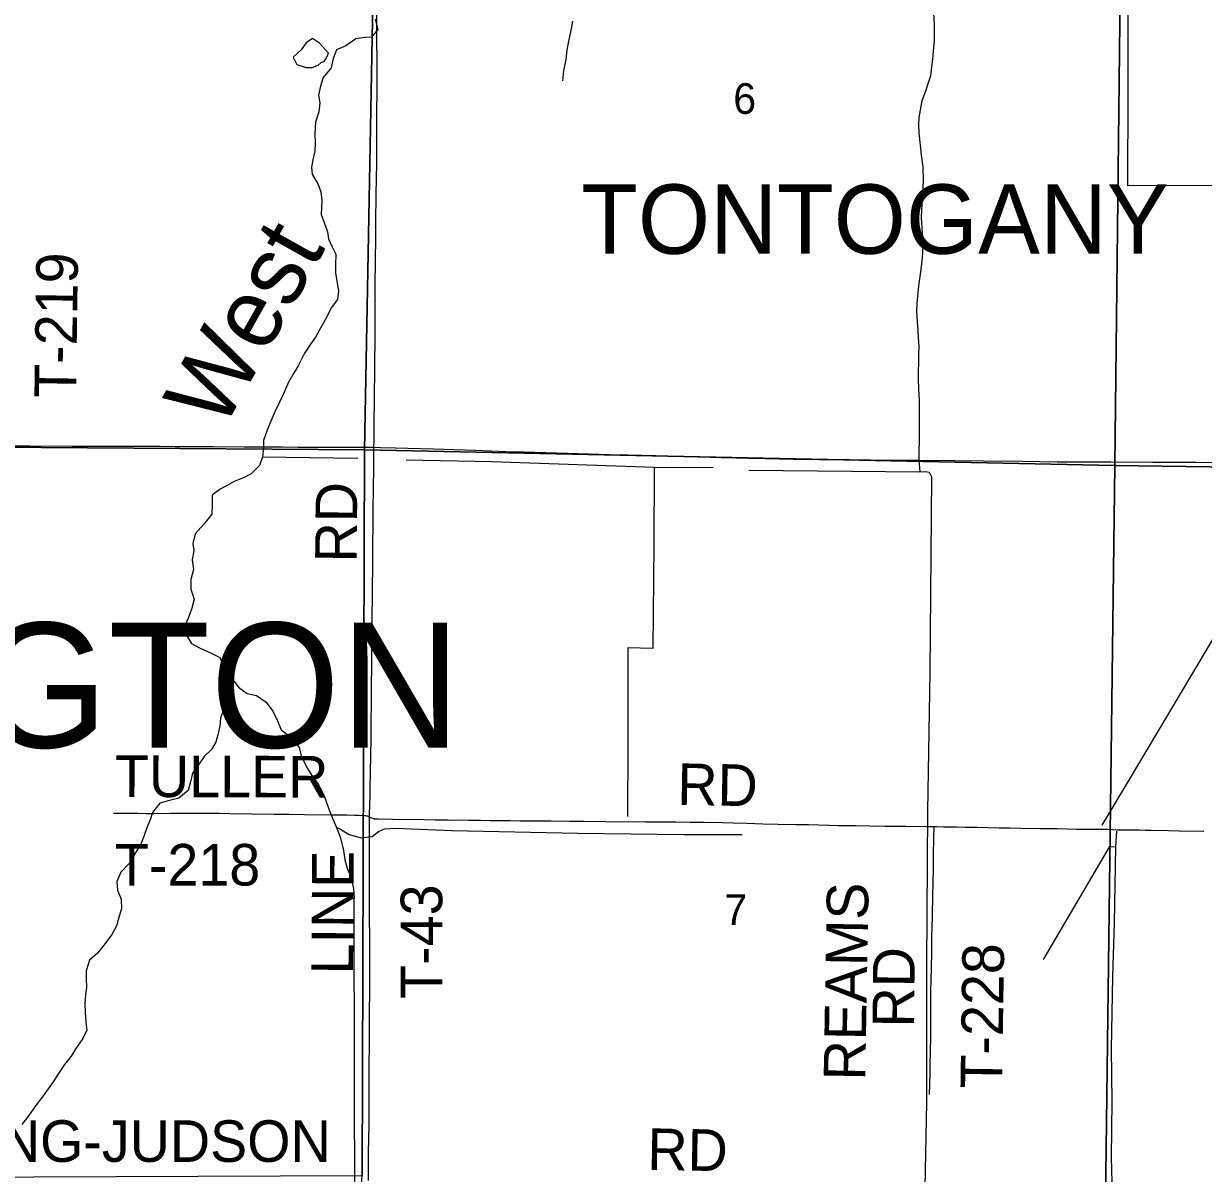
# Model space of a CAD drawing. Extents: x 1443599 to 1910620, y 1028088 to 1361369.
# Drawn here: x 1618246 to 1626749, y 1241624 to 1249913 of the extents above; entities that cross this region are included whole.
import ezdxf

# ---------------------------------------------------------------- set-up
doc = ezdxf.new("R2010")
doc.units = 0
for name, color, linetype in [('GM_X_Corporation', 7, 'Continuous'), ('GM_X_Corporation_Text', 7, 'Continuous'), ('GM_X_County_Road', 7, 'Continuous'), ('GM_X_Minor_Lake', 7, 'Continuous'), ('GM_X_Minor_River', 7, 'Continuous'), ('GM_X_Minor_River_Text', 7, 'Continuous'), ('GM_X_Section', 7, 'Continuous'), ('GM_X_Section_Text', 7, 'Continuous'), ('GM_X_Township_Road', 7, 'Continuous'), ('GM_X_Township_Road_Text', 7, 'Continuous'), ('GM_X_Township_Text', 7, 'Continuous')]:
    doc.layers.add(name, color=color, linetype=linetype)

msp = doc.modelspace()

# ---------------------------------------------------------------- linework, layer by layer
at = {"layer": 'GM_X_Corporation'}
msp.add_lwpolyline([(1627512.9, 1248746.1), (1626204.3, 1248743.6), (1626205.7, 1249418.2), (1626203.4, 1250725.3)], dxfattribs=at)
at = {"layer": 'GM_X_County_Road'}
for points in [[(1618098.2, 1246869.5), (1618291.2, 1246868.9), (1618596.5, 1246868), (1618842.7, 1246867.1), (1618951, 1246866.3), (1619036.4, 1246866.4), (1619144.7, 1246865.8), (1619230, 1246865.7), (1619338.4, 1246864.8), (1619392.9, 1246864.9), (1619472.9, 1246865), (1619614.1, 1246863.8), (1619834, 1246862.9), (1619912.8, 1246863.1), (1620001.4, 1246863), (1620109.7, 1246862.1), (1620224.6, 1246860.8), (1620388.8, 1246859.8), (1620513.5, 1246859.4), (1620589, 1246858.8), (1620664.5, 1246858.6), (1620749.8, 1246859.1), (1620771.1, 1246858.6)], [(1620771.1, 1246858.6), (1620818.2, 1246857.5), (1620926.9, 1246855.2), (1621015.6, 1246852.9), (1621199.3, 1246846.8), (1621501.1, 1246837.4), (1621612.6, 1246833.3), (1621717.7, 1246829.5), (1621849, 1246826.2), (1622088.5, 1246819.5), (1622318.1, 1246811.7), (1622469.1, 1246807.9), (1622600.4, 1246804.2), (1622800.5, 1246799.1), (1622892.3, 1246795.8), (1622974.4, 1246793.7), (1623109.6, 1246790.2), (1623276.3, 1246786), (1623384.6, 1246782.6), (1623469.9, 1246780.2), (1623591.4, 1246777.3), (1623791.6, 1246773.9), (1623982, 1246771.2), (1624195.4, 1246769.8), (1624349.7, 1246768.1), (1624694.4, 1246765.3), (1624957, 1246763.2), (1625160.5, 1246760.6), (1625446.1, 1246757.6), (1625695.5, 1246754.5), (1625761.2, 1246754.1), (1625849.9, 1246754.4), (1626082.9, 1246753), (1626384.9, 1246751.4), (1626693.5, 1246751), (1626824.8, 1246750.2)]]:
    msp.add_lwpolyline(points, dxfattribs=at)
at = {"layer": 'GM_X_Minor_Lake'}
msp.add_line((1620390.6, 1249631.8), (1620411, 1249641.1), dxfattribs=at)
msp.add_lwpolyline([(1620411, 1249641.1), (1620432.2, 1249672.4), (1620443.2, 1249700.1), (1620377.6, 1249772.8), (1620326.7, 1249806.8), (1620283.4, 1249774.3), (1620245.5, 1249723.5), (1620189.4, 1249671.3), (1620215.6, 1249618.2), (1620283.1, 1249597.6), (1620325.1, 1249596.1), (1620367.9, 1249614.6), (1620390.6, 1249631.8)], dxfattribs=at)
at = {"layer": 'GM_X_Minor_River'}
for points in [[(1624804.2, 1249987.7), (1624807.3, 1249907.3), (1624808.8, 1249839), (1624809, 1249788.8), (1624802.4, 1249714.7), (1624796.3, 1249656.7), (1624790.3, 1249602.7), (1624781.9, 1249536.8), (1624764, 1249485.2), (1624745.8, 1249425.6), (1624719.2, 1249356.3), (1624698.9, 1249236.6), (1624694.9, 1249182.6), (1624697, 1249128.3), (1624703.2, 1249077.8), (1624711, 1249015.3), (1624715.2, 1248964.9), (1624726.1, 1248878.2), (1624728.6, 1248781.7), (1624723.4, 1248691.6), (1624721.5, 1248639.4), (1624717.1, 1248573.3), (1624714.9, 1248511.1), (1624721.2, 1248408.5), (1624726.3, 1248326), (1624723.8, 1248257.8), (1624719.7, 1248199.7), (1624706.4, 1248107.8), (1624695.3, 1248023.9), (1624688.5, 1247945.9), (1624684.6, 1247891.8), (1624680.7, 1247841.7), (1624685.9, 1247761.2), (1624691.7, 1247700.8), (1624693.9, 1247650.5), (1624697.6, 1247586.1), (1624695.6, 1247529.9), (1624695.1, 1247461.7), (1624693.3, 1247409.5), (1624693.2, 1247351.3), (1624696.5, 1247276.9), (1624699.8, 1247200.5), (1624700, 1247150.2), (1624701.3, 1247075.9), (1624699.4, 1247023.8), (1624699.5, 1246971.6), (1624701, 1246899.2), (1624698.7, 1246837), (1624698.3, 1246768.8), (1624705.2, 1246682.2)], [(1620779, 1249944.8), (1620798.3, 1249869.8), (1620754.2, 1249815.2), (1620704, 1249813), (1620639.5, 1249803.4), (1620567.4, 1249751.8), (1620500.2, 1249724.1), (1620477.9, 1249660.7), (1620461.5, 1249595.1), (1620404.8, 1249524.8), (1620384.5, 1249461.3), (1620370.1, 1249397.6), (1620380.2, 1249343), (1620373.8, 1249277), (1620349.1, 1249203.6), (1620344, 1249117.4), (1620347.6, 1249051.1), (1620345.6, 1248994.9), (1620329.3, 1248931.2)], [(1622200.6, 1249930.7), (1622192.6, 1249874.8), (1622173.3, 1249787.1), (1622161, 1249721.3), (1622152.6, 1249655.4), (1622137.6, 1249573.6), (1622128.9, 1249499.6)], [(1620329.3, 1248931.2), (1620321.3, 1248877.3), (1620325.5, 1248827), (1620369, 1248753.1), (1620387.1, 1248700.2), (1620395, 1248639.7), (1620393.2, 1248589.5), (1620389.3, 1248537.5), (1620415, 1248472.2), (1620434.9, 1248411.3), (1620443.1, 1248360.8), (1620469.1, 1248303.6), (1620495.3, 1248250.4), (1620494.6, 1248174.1), (1620494.5, 1248115.9), (1620515.8, 1247984.6), (1620507.6, 1247924.6), (1620461.3, 1247864.1), (1620428.8, 1247795), (1620388, 1247722.2), (1620349.4, 1247653.3), (1620313.5, 1247602.5), (1620268.8, 1247531.8), (1620223.6, 1247445.1), (1620191.5, 1247390.1), (1620155.2, 1247327.1), (1620118.1, 1247244.1), (1620089.9, 1247184.9), (1620055.2, 1247113.9), (1620028.7, 1247046.6), (1620000.3, 1246981.4), (1619975.6, 1246908), (1619973.6, 1246851.8), (1619967.3, 1246789.8), (1619945, 1246726.4), (1619886.7, 1246668.3), (1619835.7, 1246642.1), (1619764.4, 1246612.5), (1619713.2, 1246584.3), (1619662.1, 1246556.1), (1619604.4, 1246514), (1619605.9, 1246445.7), (1619603.5, 1246377.5), (1619544.6, 1246303.3), (1619482, 1246235.3), (1619465.5, 1246165.7), (1619471.7, 1246115.2), (1619461.2, 1246047.3), (1619470.8, 1245978.7), (1619450.1, 1245905.2), (1619451.6, 1245834.8), (1619475.1, 1245763.7), (1619458.7, 1245698), (1619434.2, 1245632.6), (1619401.5, 1245557.5), (1619417.7, 1245506.7), (1619455.5, 1245443.1), (1619518.5, 1245410.6), (1619597.5, 1245375.6), (1619660.5, 1245343.2), (1619690.1, 1245273.8), (1619731.9, 1245210), (1619730.1, 1245157.9), (1619722.1, 1245103.9), (1619703.7, 1245038.3), (1619687.1, 1244968.7), (1619664.8, 1244905.2), (1619658.8, 1244851.2), (1619646.4, 1244785.4), (1619630.5, 1244733.8), (1619600.6, 1244680.7), (1619546.5, 1244628.4), (1619510.6, 1244577.5), (1619464, 1244509), (1619452.1, 1244457.2), (1619431.4, 1244383.6), (1619365.3, 1244329.8), (1619296.4, 1244312.3), (1619227.5, 1244292.7), (1619175, 1244226.4), (1619157, 1244172.8), (1619137.1, 1244121.3), (1619112.6, 1244052), (1619090.6, 1243998.6), (1619050.1, 1243931.8), (1619007.3, 1243857), (1618946.9, 1243795), (1618918.4, 1243727.8), (1618922.1, 1243665.4), (1618949.9, 1243602.1), (1618951.5, 1243533.8), (1618931.1, 1243468.2), (1618914.9, 1243408.6), (1618882.5, 1243345.5), (1618834.1, 1243281), (1618777.5, 1243212.8), (1618721.4, 1243160.6), (1618696.7, 1243085.2), (1618696.7, 1243031), (1618698.3, 1242964.7), (1618692.4, 1242910.7)], [(1619967.3, 1246789.8), (1620655, 1246780.6)], [(1623215.9, 1246710.7), (1622790.7, 1246712.2), (1621618.8, 1246753.3), (1621003.5, 1246765.8)], [(1622790.7, 1246712.2), (1622788.8, 1246158.1), (1622779.8, 1245407.4), (1622599.5, 1245412), (1622600.5, 1244717.2), (1622597.8, 1244197.2)], [(1623472, 1246693.3), (1624705.2, 1246682.2), (1624749.4, 1246684.6), (1624773.3, 1246679.7), (1624790.1, 1246646.9), (1624777.5, 1245237.8), (1624759.5, 1244236.4), (1624753.5, 1243122.1), (1624754, 1242134.1), (1624734.7, 1241152.9), (1624723.2, 1240165.4)], [(1627394.3, 1246450.1), (1627110.9, 1245977.7), (1626821.1, 1245485.4), (1626483.8, 1244915.7), (1626212.8, 1244463.2), (1626016.3, 1244133.7)], [(1619731.9, 1245210), (1619795.2, 1245129.4), (1619857.8, 1245084.9), (1619925.4, 1245068.4), (1619993.9, 1245021.7), (1620041.7, 1244955.6), (1620075.3, 1244886.1), (1620103.1, 1244822.9), (1620173.3, 1244768.1), (1620230.8, 1244693.7), (1620246.8, 1244634.8), (1620287.9, 1244551), (1620323.9, 1244493.4), (1620373.5, 1244423.3), (1620410.9, 1244345.7), (1620443.7, 1244256.1), (1620471.3, 1244184.8), (1620500.9, 1244117.5), (1620530.4, 1244044.1), (1620551.2, 1243952.9), (1620560.7, 1243884.3), (1620576.7, 1243825.5), (1620598.8, 1243772.5), (1620612.9, 1243717.7), (1620622.7, 1243678.2), (1620629, 1243606.7)], [(1620500.9, 1244117.5), (1620525.9, 1244107.1), (1620591.4, 1244067.9), (1620678.8, 1244042.6), (1620757.3, 1244051.8), (1620802.8, 1244088.3), (1620847.6, 1244108.8), (1620926, 1244113.9), (1621332.6, 1244097), (1622240.5, 1244077.7), (1623004.4, 1244067.8), (1623423.5, 1244066.5)], [(1626121.6, 1244091.6), (1626115.5, 1243979.3), (1626105, 1243429.6), (1626093.7, 1243042.5), (1626083.8, 1242520.9), (1626088.6, 1242143.5), (1626083, 1241740.2), (1626091.8, 1241467.1), (1626087.2, 1241330.7), (1626090.6, 1241087.8), (1626092.1, 1240744.5), (1626095.7, 1240300.9), (1626085.1, 1239949.9), (1626093.5, 1239652.7), (1626096.9, 1239199.1), (1626091.8, 1238825.9), (1626089.2, 1238583.1), (1626087.5, 1238494.8)], [(1625597.3, 1243166.2), (1626075.4, 1243980.1), (1626115.5, 1243979.3)], [(1620604.2, 1237904.7), (1620616.1, 1239070.9), (1620636.8, 1240927.6), (1620632.5, 1241478), (1620630.4, 1242255.2), (1620629, 1243606.7)], [(1618692.4, 1242910.7), (1618688.1, 1242848.6), (1618689.8, 1242784.3), (1618693.3, 1242713.9), (1618701.3, 1242657.3), (1618673, 1242596.1), (1618622.3, 1242523.7), (1618588.2, 1242468.7), (1618539.9, 1242408.2), (1618491.2, 1242337.7), (1618459.2, 1242284.7), (1618387.4, 1242182.9), (1618332.6, 1242110.6), (1618279.9, 1242038.2), (1618233.5, 1241975.7)]]:
    msp.add_lwpolyline(points, dxfattribs=at)
at = {"layer": 'GM_X_Section'}
for points in [[(1615473.9, 1252158.8), (1620801.8, 1252133.4), (1620703, 1246840.6), (1615377.3, 1246879.9)], [(1620801.8, 1252133.4), (1626171.3, 1252055), (1626109.6, 1246727.6), (1620703, 1246840.6)], [(1626171.3, 1252055), (1631468.2, 1251951.7), (1631408.8, 1246654.1), (1626109.6, 1246727.6)], [(1615377.3, 1246879.9), (1620703, 1246840.6), (1620686.9, 1241606.5), (1615356.5, 1241586)], [(1620703, 1246840.6), (1626109.6, 1246727.6), (1626044.2, 1241426.2), (1620682.1, 1241548.6), (1620686.9, 1241606.5)], [(1626109.6, 1246727.6), (1631408.8, 1246654.1), (1631319.3, 1241355.1), (1626044.2, 1241426.2)]]:
    msp.add_lwpolyline(points, close=True, dxfattribs=at)
at = {"layer": 'GM_X_Township_Road'}
for points in [[(1620792.4, 1249806.7), (1620792, 1249844.8), (1620792.4, 1250182.5), (1620793.1, 1250200.8), (1620794.3, 1250215.4), (1620796.5, 1250228.3), (1620800.8, 1250247.5), (1620814.5, 1250298.2), (1620819.9, 1250323.9), (1620824, 1250352.3), (1620826.1, 1250379.3), (1620828.7, 1250418.6), (1620829.1, 1250454.7), (1620827.1, 1250744.8), (1620823.1, 1250978.2), (1620822.7, 1251007.7)], [(1620771.1, 1246858.6), (1620771.4, 1246902), (1620772.9, 1247059.2), (1620774.1, 1247177.8), (1620778, 1247463.3), (1620779.1, 1247637.3), (1620779.4, 1247817.8), (1620780.4, 1248018.1), (1620782, 1248213), (1620783.4, 1248361.2), (1620785.5, 1248476.1), (1620787.7, 1248682.9), (1620790.5, 1248906.1), (1620791.7, 1249027.5), (1620791.6, 1249083.3), (1620791.9, 1249208.1), (1620792, 1249300), (1620793, 1249401.7), (1620794.4, 1249500.2), (1620794.4, 1249631.4), (1620792.4, 1249806.7)], [(1620739.6, 1244193), (1620739.8, 1244217), (1620740.6, 1244272.8), (1620742.3, 1244348.3), (1620743, 1244387.6), (1620745.7, 1244525.5), (1620747.5, 1244624), (1620750.9, 1244771.6), (1620753.1, 1245122.9), (1620755.7, 1245293.5), (1620756.1, 1245438), (1620757.6, 1245543), (1620761.4, 1245871.3), (1620761.8, 1245976.4), (1620763.9, 1246124.1), (1620764.5, 1246330.9), (1620765.9, 1246396.5), (1620767.5, 1246573.8), (1620768.4, 1246606.6), (1620769.1, 1246665.7), (1620770.2, 1246754.4), (1620771.1, 1246858.6)], [(1618894.5, 1244220.6), (1618917.3, 1244220.3), (1619002.5, 1244220.1), (1619069.4, 1244219.9), (1619127.6, 1244219.7), (1619186.3, 1244219.6), (1619304.4, 1244219.9), (1619425.8, 1244221), (1619522.8, 1244220.6), (1619655.6, 1244220.1), (1619733, 1244219.5), (1619891.1, 1244217.1), (1620052.5, 1244214.6), (1620157.5, 1244213.5), (1620269.1, 1244212), (1620472.5, 1244210), (1620544.8, 1244208.9), (1620574.3, 1244208.1), (1620630.1, 1244206.8), (1620658.2, 1244205.8), (1620692.9, 1244204.4), (1620702.1, 1244204.1), (1620712.8, 1244203.3), (1620718.6, 1244202.2), (1620722.3, 1244200.8), (1620739.6, 1244193)], [(1620730.6, 1241572.4), (1620730.8, 1241591), (1620732.2, 1241689.4), (1620732.4, 1241774.8), (1620735.1, 1241975), (1620736.3, 1242145.8), (1620737.4, 1242392), (1620739.7, 1242559.4), (1620739.7, 1242785.9), (1620742, 1242936.9), (1620741.5, 1243035.4), (1620741.4, 1243124), (1620740.8, 1243261.9), (1620740.2, 1243350.5), (1620739.8, 1243439.1), (1620739.1, 1243572.4), (1620738.4, 1243708.2), (1620738.8, 1243947.9), (1620739.2, 1244105.4), (1620739.6, 1244193)], [(1620739.6, 1244193), (1620766.5, 1244183.6), (1620772.3, 1244181.7), (1620775.9, 1244181), (1620778.6, 1244180.8), (1620786.6, 1244180.5), (1620800.6, 1244180.4), (1620905.6, 1244177.5), (1621132.1, 1244175), (1621210.9, 1244174.1), (1621306.1, 1244172.7), (1621450.5, 1244170.4), (1621539.1, 1244169.5), (1621608.1, 1244168.8), (1621696.7, 1244167.7), (1621752.5, 1244167.2), (1621824.8, 1244166.6), (1621939.7, 1244165.4), (1622048, 1244165), (1622179.3, 1244163.4), (1622281.1, 1244164), (1622438.7, 1244162), (1622727, 1244159.2), (1622769.7, 1244158.9), (1622838.7, 1244158.3), (1622947, 1244157.7), (1623048.8, 1244156.6), (1623150.5, 1244155.1), (1623281.8, 1244152.8), (1623360.3, 1244150.8), (1623459.1, 1244148.2), (1623573.9, 1244145), (1623683.5, 1244142.8), (1623813.5, 1244140.2), (1623902.1, 1244138.1), (1624049.8, 1244134.7), (1624115.5, 1244133.2), (1624158.1, 1244132.7), (1624243.5, 1244131.4), (1624342.7, 1244129.9), (1624454.8, 1244128.3), (1624604.6, 1244126.1), (1624752.3, 1244125), (1624807.3, 1244124.3)], [(1624774.5, 1242193.3), (1624779, 1242343.7), (1624780, 1242422.5), (1624781.1, 1242488.1), (1624783.3, 1242620.1), (1624784.8, 1242708), (1624784.9, 1242839.3), (1624785.2, 1242937.9), (1624786.8, 1243020.5), (1624788.4, 1243104.5), (1624790.5, 1243218.6), (1624792.6, 1243334.7), (1624794.1, 1243400.3), (1624795.4, 1243472.5), (1624799.1, 1243639.9), (1624800.4, 1243708.8), (1624802.8, 1243833.5), (1624804.4, 1243918.8), (1624806.4, 1244043.6), (1624807.3, 1244124.3)], [(1624807.3, 1244124.3), (1624827.7, 1244124), (1624876.9, 1244123.6), (1624972.1, 1244122.5), (1625031.2, 1244121.2), (1625116.5, 1244118.9), (1625277.3, 1244116.1), (1625356.1, 1244114.5), (1625434.9, 1244113), (1625572.8, 1244111.2), (1625694.3, 1244109.4), (1625769.7, 1244107.9), (1625835.4, 1244106.8), (1625868.4, 1244106.5), (1625934.1, 1244106.4), (1626009.6, 1244106.1), (1626060.4, 1244105), (1626127.9, 1244101.9), (1626170, 1244101), (1626189.4, 1244100.7), (1626215.8, 1244100.5), (1626225.5, 1244100.4), (1626251.8, 1244100.3), (1626287.8, 1244099.9), (1626330.5, 1244099.3), (1626373.5, 1244098.6), (1626498.2, 1244096.2), (1626573.7, 1244094.7), (1626751, 1244092.3)]]:
    msp.add_lwpolyline(points, dxfattribs=at)

# ---------------------------------------------------------------- texts
at = {"layer": 'GM_X_Corporation_Text'}
msp.add_text('TONTOGANY', height=500, rotation=0.00001, dxfattribs=at).set_placement((1622264.9, 1248253.8))
at = {"layer": 'GM_X_Minor_River_Text'}
msp.add_text('West', height=500.34, rotation=60.69686, dxfattribs=at).set_placement((1619677, 1246967.1))
at = {"layer": 'GM_X_Section_Text'}
for s, p in [('6', (1623360.5, 1249262.4)), ('7', (1623296.7, 1243415.4))]:
    msp.add_text(s, height=221, rotation=0.00001, dxfattribs=at).set_placement(p)
at = {"layer": 'GM_X_Township_Road_Text'}
for s, rotation, p in [('T-219', 89.17766, (1618623.1, 1247212.8)), ('RD', 89.50693, (1620646.5, 1246027.4)), ('TULLER', 359.82096, (1618903.7, 1244337.8)), ('RD', 359.00817, (1622955.2, 1244280.5)), ('T-218', 0.00001, (1618903.3, 1243699)), ('LINE', 89.70074, (1620620.1, 1243057.7)), ('REAMS', 89.01501, (1624311.6, 1242291.8)), ('T-43', 90, (1621263.2, 1242882.1)), ('RD', 89.51182, (1624663.8, 1242674.6)), ('T-228', 89.17069, (1625297.9, 1242233.4)), ('LONG-JUDSON', 0.00001, (1617539.3, 1241706.7)), ('RD', 359.00883, (1622739.3, 1241649.3))]:
    msp.add_text(s, height=300, rotation=rotation, dxfattribs=at).set_placement(p)
at = {"layer": 'GM_X_Township_Text'}
msp.add_text('WASHINGTON', height=900, rotation=0.00001, dxfattribs=at).set_placement((1613106, 1244693.9))

doc.saveas('drawing.dxf')
